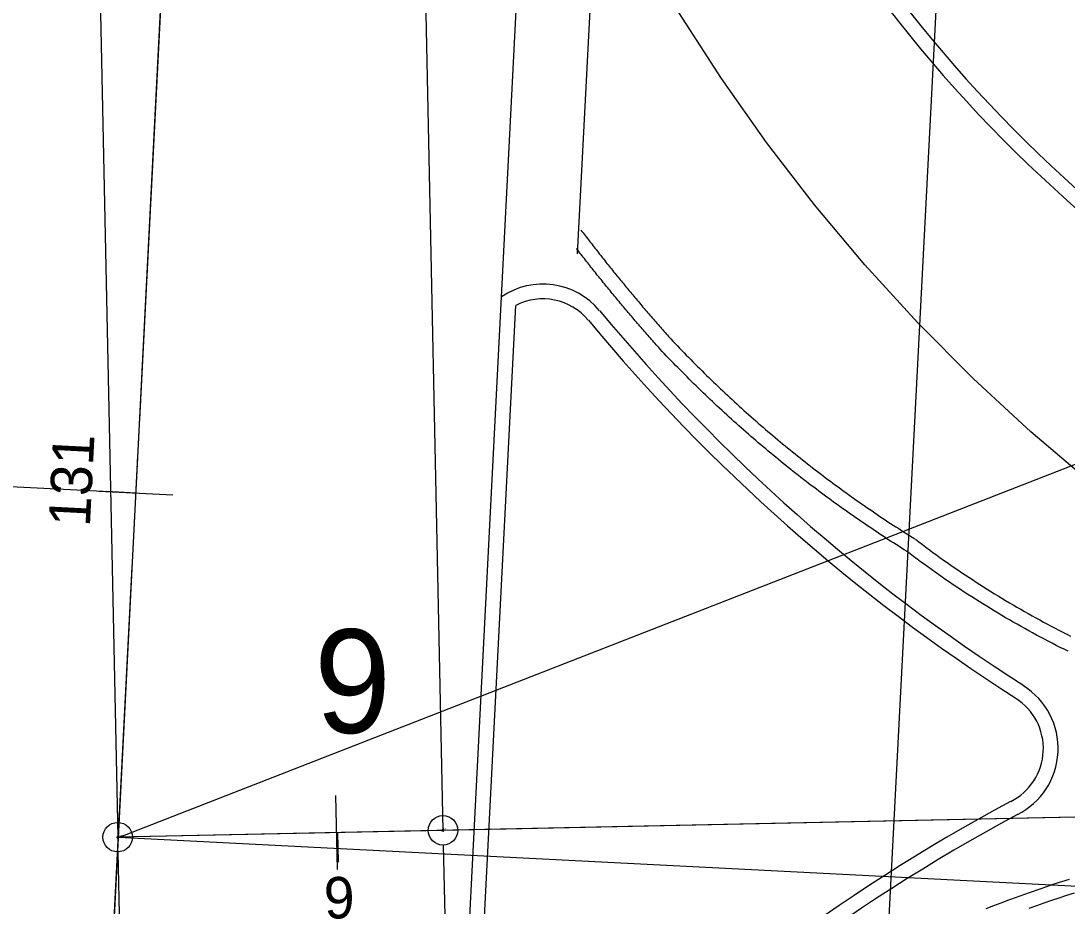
# Model space of a CAD drawing. Extents: x -25029 to 2274964, y -81170 to 687028.
# Drawn here: x -4013.4 to -3942.7, y -66657.3 to -66597.4 of the extents above; entities that cross this region are included whole.
import ezdxf

# ---------------------------------------------------------------- set-up
doc = ezdxf.new("R2010")
doc.units = 0
for name, color, linetype in [('81911BEA - RW_X_Fee_RW', 7, 'Continuous'), ('BD_X_Canopy', 7, 'Continuous'), ('Default', 7, 'Continuous'), ('GE_X_CL_100', 7, 'Continuous'), ('GE_X_CL_20', 7, 'Continuous'), ('GK_Visualization', 7, 'Continuous'), ('PM_P_CL_Double_Solid', 7, 'Continuous'), ('PM_P_Yield_Line', 7, 'Continuous'), ('PV_X_Curb', 7, 'Continuous'), ('PV_X_EOP', 7, 'Continuous')]:
    doc.layers.add(name, color=color, linetype=linetype)

msp = doc.modelspace()

# ---------------------------------------------------------------- linework, layer by layer
at = {"layer": '81911BEA - RW_X_Fee_RW'}
msp.add_line((-3944.883, -66468.511), (-3960.693, -66772.807), dxfattribs=at)
at = {"layer": 'BD_X_Canopy'}
for p, q in [((-4053.509, -67566.808), (-3994.846, -66418.304)), ((-4009.213, -66540.621), (-4006.864, -66652.596)), ((-3987.218, -66540.16), (-3984.869, -66652.135)), ((-3690.004, -66645.95), (-4006.864, -66652.596)), ((-3929.044, -66656.58), (-4006.814, -66652.608))]:
    msp.add_line(p, q, dxfattribs=at)
at = {"layer": 'Default'}
for p, q in [((-4053.509, -67566.808), (-3987.628, -66276.988)), ((-4006.813, -66652.608), (-3741.794, -66549.309)), ((-4008.121, -66629.199), (-4003.128, -66629.454)), ((-4005.625, -66629.338), (-4005.625, -66629.338)), ((-3690, -66645.949), (-4006.813, -66652.595)), ((-3690, -66645.949), (-4006.813, -66652.595)), ((-3991.999, -66654.785), (-3992.104, -66649.786)), ((-3992.001, -66652.284), (-3992.001, -66652.284)), ((-4006.813, -66652.608), (-4006.813, -66652.608))]:
    msp.add_line(p, q, dxfattribs=at)
for points in [[(-4005.369, -66624.333), (-4003.074, -66579.392)], [(-4005.752, -66631.823), (-4005.497, -66626.83)], [(-4008.175, -66679.262), (-4005.879, -66634.32)], [(-3942.063, -66651.237), (-3987.053, -66652.18)], [(-3997.05, -66652.39), (-4006.813, -66652.595)], [(-3989.552, -66652.233), (-3994.551, -66652.338)]]:
    msp.add_lwpolyline(points, dxfattribs=at)
at = {"layer": 'GE_X_CL_100'}
for p, q in [((-4011.271, -66739.884), (-3997.694, -66474.061)), ((-4005.625, -66629.339), (-4015.612, -66628.828))]:
    msp.add_line(p, q, dxfattribs=at)
msp.add_lwpolyline([(-3899.453, -66648.272), (-3902.923, -66647.882), (-3906.358, -66647.257), (-3909.743, -66646.401), (-3913.062, -66645.316), (-3916.299, -66644.01), (-3919.44, -66642.486), (-3927.011, -66638.188), (-3931.452, -66635.45), (-3935.783, -66632.542), (-3941.072, -66628.624), (-3945.117, -66625.189), (-3949.013, -66621.586), (-3952.755, -66617.824), (-3956.335, -66613.907), (-3959.748, -66609.843), (-3962.986, -66605.638), (-3966.045, -66601.303), (-3968.917, -66596.841)], dxfattribs=at)
at = {"layer": 'GE_X_CL_20'}
for p, q in [((-4005.625, -66629.339), (-4007.622, -66629.237)), ((-3992.007, -66652.285), (-3991.965, -66654.284)), ((-3984.848, -66653.135), (-3983.423, -66721.083)), ((-4006.843, -66653.596), (-4005.44, -66720.507))]:
    msp.add_line(p, q, dxfattribs=at)
for centre in [(-4006.864, -66652.596), (-3984.869, -66652.135)]:
    msp.add_circle(centre, 1, dxfattribs=at)
at = {"layer": 'GK_Visualization'}
for p, q in [((-4011.271, -66739.884), (-3997.694, -66474.061)), ((-3892.61, -66650.2), (-3984.869, -66652.135)), ((-3984.869, -66652.135), (-4006.864, -66652.596)), ((-3984.936, -66652.202), (-3984.803, -66652.068)), ((-3984.936, -66652.068), (-3984.803, -66652.202)), ((-4006.931, -66652.663), (-4006.798, -66652.53)), ((-4006.931, -66652.53), (-4006.798, -66652.663))]:
    msp.add_line(p, q, dxfattribs=at)
at = {"layer": 'PM_P_CL_Double_Solid'}
for points in [[(-3975.539, -66611.554), (-3975.469, -66611.645), (-3975.397, -66611.74), (-3975.324, -66611.835), (-3975.251, -66611.93), (-3975.179, -66612.024), (-3975.106, -66612.119), (-3975.033, -66612.214), (-3974.96, -66612.308), (-3974.886, -66612.403), (-3974.813, -66612.497), (-3974.74, -66612.591), (-3974.666, -66612.686), (-3974.593, -66612.78), (-3974.519, -66612.874), (-3974.445, -66612.968), (-3974.372, -66613.062), (-3974.298, -66613.156), (-3974.224, -66613.25), (-3974.149, -66613.344), (-3974.075, -66613.437), (-3974.001, -66613.531), (-3973.927, -66613.624), (-3973.852, -66613.718), (-3973.778, -66613.811), (-3973.703, -66613.904), (-3973.628, -66613.998), (-3973.553, -66614.091), (-3973.478, -66614.184), (-3973.403, -66614.277), (-3973.328, -66614.37), (-3973.253, -66614.463), (-3973.178, -66614.556), (-3973.102, -66614.648), (-3973.027, -66614.741), (-3972.951, -66614.834), (-3972.876, -66614.926), (-3972.8, -66615.018), (-3972.724, -66615.111), (-3972.648, -66615.203), (-3972.572, -66615.295), (-3972.496, -66615.387), (-3972.42, -66615.479), (-3972.343, -66615.571), (-3972.267, -66615.663), (-3972.19, -66615.755), (-3972.114, -66615.847), (-3972.037, -66615.939), (-3971.96, -66616.03), (-3971.884, -66616.122), (-3971.807, -66616.213), (-3971.73, -66616.305), (-3971.653, -66616.396), (-3971.575, -66616.487), (-3971.498, -66616.578), (-3971.421, -66616.669), (-3971.343, -66616.76), (-3971.266, -66616.851), (-3971.188, -66616.942), (-3971.11, -66617.033), (-3971.032, -66617.123), (-3970.954, -66617.214), (-3970.876, -66617.305), (-3970.798, -66617.395), (-3970.72, -66617.485), (-3970.642, -66617.576), (-3970.564, -66617.666), (-3970.485, -66617.756), (-3970.407, -66617.846), (-3970.328, -66617.936), (-3970.249, -66618.026), (-3970.17, -66618.116), (-3970.091, -66618.206), (-3970.012, -66618.295), (-3969.933, -66618.385), (-3969.854, -66618.475), (-3969.775, -66618.564), (-3969.696, -66618.653), (-3969.616, -66618.743), (-3969.537, -66618.832), (-3969.457, -66618.921)], [(-3970.203, -66619.587), (-3970.283, -66619.498), (-3970.363, -66619.408), (-3970.443, -66619.318), (-3970.523, -66619.227), (-3970.603, -66619.137), (-3970.683, -66619.047), (-3970.763, -66618.957), (-3970.842, -66618.866), (-3970.922, -66618.776), (-3971.001, -66618.685), (-3971.081, -66618.595), (-3971.16, -66618.504), (-3971.239, -66618.413), (-3971.318, -66618.322), (-3971.397, -66618.231), (-3971.476, -66618.14), (-3971.555, -66618.049), (-3971.634, -66617.958), (-3971.712, -66617.866), (-3971.791, -66617.775), (-3971.869, -66617.684), (-3971.948, -66617.592), (-3972.026, -66617.501), (-3972.104, -66617.409), (-3972.182, -66617.317), (-3972.26, -66617.225), (-3972.338, -66617.133), (-3972.416, -66617.041), (-3972.494, -66616.949), (-3972.572, -66616.857), (-3972.649, -66616.765), (-3972.727, -66616.673), (-3972.804, -66616.58), (-3972.881, -66616.488), (-3972.958, -66616.396), (-3973.036, -66616.303), (-3973.113, -66616.21), (-3973.19, -66616.118), (-3973.266, -66616.025), (-3973.343, -66615.932), (-3973.42, -66615.839), (-3973.496, -66615.746), (-3973.573, -66615.653), (-3973.649, -66615.56), (-3973.726, -66615.466), (-3973.802, -66615.373), (-3973.878, -66615.28), (-3973.954, -66615.186), (-3974.03, -66615.093), (-3974.106, -66614.999), (-3974.181, -66614.905), (-3974.257, -66614.811), (-3974.333, -66614.718), (-3974.408, -66614.624), (-3974.483, -66614.53), (-3974.559, -66614.436), (-3974.634, -66614.341), (-3974.709, -66614.247), (-3974.784, -66614.153), (-3974.859, -66614.058), (-3974.934, -66613.964), (-3975.008, -66613.87), (-3975.083, -66613.775), (-3975.158, -66613.68), (-3975.232, -66613.586), (-3975.306, -66613.491), (-3975.381, -66613.396), (-3975.455, -66613.301), (-3975.529, -66613.206), (-3975.603, -66613.111), (-3975.677, -66613.016), (-3975.75, -66612.92), (-3975.824, -66612.825), (-3975.836, -66612.809)], [(-3969.466, -66618.911), (-3969.317, -66619.069), (-3969.169, -66619.226), (-3969.02, -66619.382), (-3968.87, -66619.539), (-3968.72, -66619.694), (-3968.57, -66619.85), (-3968.419, -66620.004), (-3968.268, -66620.159), (-3968.116, -66620.313), (-3967.964, -66620.467), (-3967.812, -66620.62), (-3967.659, -66620.773), (-3967.506, -66620.926), (-3967.353, -66621.078), (-3967.199, -66621.23), (-3967.044, -66621.381), (-3966.89, -66621.532), (-3966.734, -66621.682), (-3966.579, -66621.832), (-3966.423, -66621.982), (-3966.267, -66622.131), (-3966.11, -66622.28), (-3965.953, -66622.429), (-3965.795, -66622.577), (-3965.637, -66622.725), (-3965.479, -66622.872), (-3965.321, -66623.019), (-3965.162, -66623.165), (-3965.002, -66623.311), (-3964.842, -66623.457), (-3964.682, -66623.602), (-3964.522, -66623.746), (-3964.361, -66623.891), (-3964.199, -66624.035), (-3964.038, -66624.178), (-3963.876, -66624.321), (-3963.713, -66624.464), (-3963.55, -66624.606), (-3963.387, -66624.748), (-3963.224, -66624.889), (-3963.06, -66625.03), (-3962.895, -66625.17), (-3962.731, -66625.31), (-3962.566, -66625.45), (-3962.4, -66625.589), (-3962.234, -66625.728), (-3962.068, -66625.866), (-3961.902, -66626.004), (-3961.735, -66626.142), (-3961.568, -66626.279), (-3961.4, -66626.415), (-3961.232, -66626.551), (-3961.064, -66626.687), (-3960.895, -66626.822), (-3960.726, -66626.957), (-3960.557, -66627.091), (-3960.387, -66627.225), (-3960.217, -66627.359), (-3960.047, -66627.492), (-3959.876, -66627.624), (-3959.705, -66627.756), (-3959.534, -66627.888), (-3959.362, -66628.019), (-3959.19, -66628.15), (-3959.017, -66628.28), (-3958.845, -66628.41), (-3958.671, -66628.54), (-3958.498, -66628.669), (-3958.324, -66628.797), (-3958.15, -66628.925), (-3957.975, -66629.053), (-3957.801, -66629.18), (-3957.625, -66629.307), (-3957.45, -66629.433), (-3957.274, -66629.559), (-3957.098, -66629.684), (-3956.922, -66629.809), (-3956.745, -66629.933), (-3956.568, -66630.057), (-3956.39, -66630.18), (-3956.212, -66630.303), (-3956.034, -66630.426), (-3955.856, -66630.548), (-3955.677, -66630.669), (-3955.498, -66630.791), (-3955.319, -66630.911), (-3955.139, -66631.031), (-3954.959, -66631.151), (-3954.779, -66631.27), (-3954.598, -66631.389), (-3954.417, -66631.507), (-3954.236, -66631.625), (-3954.054, -66631.742), (-3953.873, -66631.859), (-3953.69, -66631.976), (-3953.508, -66632.092), (-3953.325, -66632.207), (-3953.142, -66632.322), (-3952.958, -66632.437)], [(-3953.488, -66633.285), (-3953.673, -66633.17), (-3953.858, -66633.053), (-3954.043, -66632.936), (-3954.228, -66632.819), (-3954.412, -66632.701), (-3954.596, -66632.583), (-3954.78, -66632.464), (-3954.963, -66632.345), (-3955.146, -66632.225), (-3955.329, -66632.105), (-3955.512, -66631.984), (-3955.694, -66631.863), (-3955.876, -66631.742), (-3956.057, -66631.62), (-3956.239, -66631.497), (-3956.419, -66631.374), (-3956.6, -66631.25), (-3956.78, -66631.127), (-3956.96, -66631.002), (-3957.14, -66630.877), (-3957.319, -66630.752), (-3957.498, -66630.626), (-3957.677, -66630.499), (-3957.855, -66630.373), (-3958.033, -66630.245), (-3958.21, -66630.118), (-3958.388, -66629.989), (-3958.565, -66629.861), (-3958.741, -66629.732), (-3958.918, -66629.602), (-3959.093, -66629.472), (-3959.269, -66629.341), (-3959.444, -66629.21), (-3959.619, -66629.079), (-3959.794, -66628.947), (-3959.968, -66628.815), (-3960.142, -66628.682), (-3960.315, -66628.549), (-3960.488, -66628.415), (-3960.661, -66628.281), (-3960.834, -66628.146), (-3961.006, -66628.011), (-3961.178, -66627.876), (-3961.349, -66627.74), (-3961.52, -66627.603), (-3961.691, -66627.466), (-3961.861, -66627.329), (-3962.031, -66627.191), (-3962.201, -66627.053), (-3962.37, -66626.914), (-3962.539, -66626.775), (-3962.707, -66626.636), (-3962.875, -66626.496), (-3963.043, -66626.355), (-3963.21, -66626.214), (-3963.378, -66626.073), (-3963.544, -66625.931), (-3963.71, -66625.789), (-3963.876, -66625.647), (-3964.042, -66625.504), (-3964.207, -66625.36), (-3964.372, -66625.216), (-3964.536, -66625.072), (-3964.7, -66624.927), (-3964.864, -66624.782), (-3965.027, -66624.636), (-3965.19, -66624.49), (-3965.353, -66624.344), (-3965.515, -66624.197), (-3965.676, -66624.049), (-3965.838, -66623.902), (-3965.999, -66623.753), (-3966.159, -66623.605), (-3966.32, -66623.456), (-3966.479, -66623.306), (-3966.639, -66623.157), (-3966.798, -66623.006), (-3966.956, -66622.856), (-3967.115, -66622.704), (-3967.272, -66622.553), (-3967.43, -66622.401), (-3967.587, -66622.249), (-3967.743, -66622.096), (-3967.9, -66621.943), (-3968.056, -66621.789), (-3968.211, -66621.635), (-3968.366, -66621.481), (-3968.521, -66621.326), (-3968.675, -66621.171), (-3968.829, -66621.015), (-3968.982, -66620.859), (-3969.135, -66620.703), (-3969.287, -66620.546), (-3969.44, -66620.389), (-3969.591, -66620.231), (-3969.743, -66620.073), (-3969.894, -66619.915), (-3970.044, -66619.756), (-3970.194, -66619.597)], [(-3952.92, -66632.463), (-3952.685, -66632.642), (-3952.449, -66632.819), (-3952.213, -66632.995), (-3951.976, -66633.171), (-3951.738, -66633.345), (-3951.499, -66633.518), (-3951.26, -66633.69), (-3951.019, -66633.861), (-3950.778, -66634.03), (-3950.536, -66634.199), (-3950.294, -66634.367), (-3950.051, -66634.533), (-3949.807, -66634.699), (-3949.562, -66634.863), (-3949.316, -66635.026), (-3949.07, -66635.188), (-3948.823, -66635.349), (-3948.575, -66635.509), (-3948.327, -66635.668), (-3948.078, -66635.826), (-3947.828, -66635.982), (-3947.577, -66636.137), (-3947.326, -66636.292), (-3947.074, -66636.445), (-3946.821, -66636.597), (-3946.568, -66636.748), (-3946.314, -66636.897), (-3946.059, -66637.046), (-3945.804, -66637.193), (-3945.548, -66637.339), (-3945.291, -66637.484), (-3945.034, -66637.628), (-3944.776, -66637.771), (-3944.517, -66637.913), (-3944.258, -66638.053), (-3943.998, -66638.192), (-3943.738, -66638.331), (-3943.477, -66638.467), (-3943.215, -66638.603), (-3942.952, -66638.738), (-3942.69, -66638.871), (-3942.426, -66639.003)], [(-3942.604, -66640.031), (-3942.872, -66639.898), (-3943.14, -66639.764), (-3943.407, -66639.629), (-3943.673, -66639.492), (-3943.939, -66639.354), (-3944.204, -66639.215), (-3944.469, -66639.075), (-3944.732, -66638.934), (-3944.996, -66638.791), (-3945.258, -66638.647), (-3945.52, -66638.502), (-3945.781, -66638.356), (-3946.042, -66638.209), (-3946.302, -66638.06), (-3946.561, -66637.911), (-3946.82, -66637.76), (-3947.078, -66637.608), (-3947.335, -66637.455), (-3947.591, -66637.301), (-3947.847, -66637.145), (-3948.102, -66636.988), (-3948.357, -66636.831), (-3948.61, -66636.672), (-3948.863, -66636.512), (-3949.116, -66636.351), (-3949.367, -66636.188), (-3949.618, -66636.025), (-3949.868, -66635.86), (-3950.117, -66635.695), (-3950.366, -66635.528), (-3950.614, -66635.36), (-3950.861, -66635.191), (-3951.107, -66635.02), (-3951.352, -66634.849), (-3951.597, -66634.677), (-3951.841, -66634.503), (-3952.084, -66634.329), (-3952.327, -66634.153), (-3952.568, -66633.976), (-3952.809, -66633.798), (-3953.049, -66633.619), (-3953.288, -66633.439), (-3953.525, -66633.259)], [(-3948.129, -66657.422), (-3947.623, -66657.226), (-3947.115, -66657.032), (-3946.606, -66656.842), (-3946.097, -66656.654), (-3945.586, -66656.47), (-3945.074, -66656.288), (-3944.561, -66656.109), (-3944.046, -66655.934), (-3943.531, -66655.761), (-3943.015, -66655.591), (-3942.498, -66655.425)], [(-3942.194, -66656.378), (-3942.706, -66656.542), (-3943.216, -66656.71), (-3943.726, -66656.881), (-3944.235, -66657.055), (-3944.742, -66657.231), (-3945.249, -66657.411)]]:
    msp.add_lwpolyline(points, dxfattribs=at)
at = {"layer": 'PM_P_Yield_Line'}
msp.add_line((-3975.761, -66613.159), (-3973.315, -66565.274), dxfattribs=at)
at = {"layer": 'PV_X_Curb'}
msp.add_line((-3982.734, -66671.268), (-3979.944, -66616.648), dxfattribs=at)
for centre, radius, start, end in [((-3878.795, -66537.885), 95, 181.11599, 271.20166), ((-3978.123, -66620.209), 4, 39.68069, 117.07635), ((-3878.795, -66537.885), 125, 219.65111, 237.4045), ((-3948.271, -66646.602), 4, 296.65948, 57.78276), ((-3887.487, -66760.382), 125, 118.17078, 136.23322)]:
    msp.add_arc(centre, radius, start, end, dxfattribs=at)
at = {"layer": 'PV_X_EOP'}
for p, q in [((-3980.916, -66616.062), (-3973.725, -66475.285)), ((-3983.742, -66671.393), (-3980.916, -66616.062))]:
    msp.add_line(p, q, dxfattribs=at)
for centre, radius, start, end in [((-3878.795, -66537.885), 96, 181.11599, 271.20166), ((-3978.123, -66620.209), 5, 39.68069, 123.94621), ((-3878.795, -66537.885), 124, 219.65111, 237.4045), ((-3948.271, -66646.602), 5, 296.65948, 57.78276), ((-3887.487, -66760.382), 124, 118.17078, 136.35173)]:
    msp.add_arc(centre, radius, start, end, dxfattribs=at)

# ---------------------------------------------------------------- texts
at = {"layer": 'Default'}
msp.add_text('6', height=7, rotation=180.57852, dxfattribs=at).set_placement((-3988.379, -66638.517))
at = {"layer": 'GE_X_CL_20'}
for s, rotation, p in [('131', 87.076, (-4008.747, -66631.66)), ('6', 181.20175, (-3990.864, -66655.261))]:
    msp.add_text(s, height=2.8, rotation=rotation, dxfattribs=at).set_placement(p)
at = {"layer": 'GK_Visualization'}
for s, p in [('100', (-4006.864, -66652.596)), ('101', (-3984.869, -66652.135))]:
    msp.add_text(s, height=0.14, dxfattribs=at).set_placement(p)

doc.saveas('drawing.dxf')
